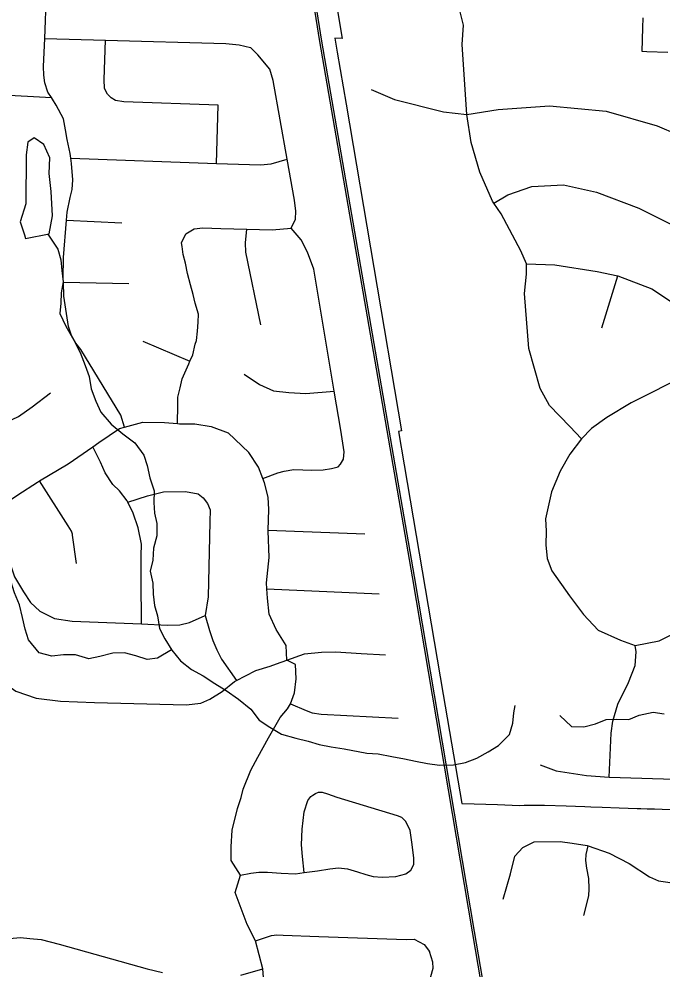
# Model space of a CAD drawing. Extents: x 114604 to 551442, y 316898 to 567001.
# Drawn here: x 187258 to 190394, y 444314 to 448940 of the extents above; entities that cross this region are included whole.
import ezdxf

# ---------------------------------------------------------------- set-up
doc = ezdxf.new("R2010")
doc.units = 0
for name, color, linetype in [('GE_P_Alignment_1000_Bearings', 7, 'Continuous'), ('GE_P_Alignment_1000_Cardinal_Points', 7, 'Continuous'), ('GE_P_Alignment_100_Cardinal_Points', 7, 'Continuous'), ('GE_P_Alignment_100_Stations', 7, 'Continuous'), ('MT_X_Edge_Line', 7, 'Continuous'), ('PM_P_Cells', 7, 'Continuous')]:
    doc.layers.add(name, color=color, linetype=linetype)

msp = doc.modelspace()

# ---------------------------------------------------------------- linework, layer by layer
at = {"layer": 'GE_P_Alignment_1000_Bearings'}
for points in [[(189663.2, 443344.3), (189466, 444500.3), (189173.6, 446226.9), (188722.9, 448830.9), (188626.5, 449432.6), (188550.3, 449887.2), (188517.5, 450054.7), (188500.3, 450127.5), (188485.8, 450185.7), (188470.8, 450241.9), (188446.3, 450323.3), (188411.5, 450425.8), (188362.2, 450551.5), (188334, 450617.8), (188305.8, 450678.8), (188242.7, 450803.4), (188224, 450839.4), (188186.5, 450905.6), (188132.8, 450991.6), (188114.8, 451019.6), (188083.9, 451063.9)], [(189673.1, 443345.9), (189476, 444502), (189183.6, 446228.5), (188732.9, 448832.5), (188636.4, 449434.2), (188560.2, 449889), (188527.4, 450056.8), (188510.1, 450129.8), (188495.5, 450188.2), (188480.5, 450244.6), (188455.9, 450326.4), (188421, 450429.3), (188371.5, 450555.3), (188343.2, 450621.8), (188314.9, 450683.1), (188251.6, 450807.9), (188232.9, 450844.2), (188195.1, 450910.7), (188141.3, 450996.9), (188123.2, 451025.2), (188091.9, 451069.9)]]:
    msp.add_lwpolyline(points, dxfattribs=at)
at = {"layer": 'GE_P_Alignment_1000_Cardinal_Points'}
msp.add_line((190095, 447437.6), (190173.8, 447690.6), dxfattribs=at)
for points in [[(189996.2, 446897.9), (189940, 446958), (189841.7, 447060.1), (189795.5, 447142.3), (189741.1, 447336.8), (189718.5, 447605.5), (189728.3, 447699.8), (189728.2, 447749.9), (189702, 447812.1), (189605.6, 447992.4), (189570.3, 448044.4), (189563.4, 448054.6), (189501.1, 448194.9), (189458.8, 448339.2), (189439.2, 448476.6), (189415.7, 448816.5), (189421.5, 448910.2), (189404.3, 448981.8)], [(188972.1, 448597.2), (189086.2, 448549.2), (189324.4, 448489.4), (189439.2, 448476.6), (189590.5, 448499.9), (189840.5, 448518.3), (190116.7, 448492.7), (190364.9, 448420.9), (190464.3, 448379.2), (190611.2, 448311), (190747.4, 448228.9), (190873.6, 448164.9), (191011.8, 448121.1), (191167.9, 448095.2), (191255.9, 448093.4), (191333.5, 448098)], [(189570.3, 448044.4), (189637.4, 448084.8), (189755.4, 448125), (189909.4, 448133.3), (190069.5, 448097.5), (190275.8, 448019.5), (190612.2, 447851.6), (190758.5, 447759.6), (190878.7, 447679.6), (190954.9, 447609.5), (191037.2, 447515.6)], [(189728.2, 447749.9), (189866.2, 447744.1), (190072.4, 447712.3), (190173.8, 447690.6), (190338.6, 447628.5), (190482.9, 447532.5), (190589.2, 447430.3), (190635.3, 447368.2), (190680.3, 447292.3)], [(190513.6, 447211.6), (190237.8, 447072.7), (190119.9, 447002.4), (190046.1, 446948.1), (189996.2, 446897.9)], [(189996.2, 446897.9), (189940.3, 446823.6), (189892.5, 446741.2), (189850.7, 446640.9), (189820.9, 446508.5), (189825.1, 446448.3), (189823.2, 446382.1), (189829.4, 446315.9), (189851.5, 446255.7), (189937.8, 446133.5), (190006, 446043.4), (190078.2, 445967.3), (190186.4, 445919.3), (190258.5, 445893.3), (190374.4, 445915.6), (190472.3, 445963.9)], [(190131.2, 445252), (190141.1, 445466.6), (190149, 445524.7), (190172.9, 445606.9), (190224.8, 445713.2), (190258.7, 445795.4), (190262.7, 445861.5), (190258.5, 445893.3)], [(189795.4, 445312.2), (189873.4, 445282.1), (190021.3, 445260), (190131.2, 445252), (190500.8, 445240.2), (190736.8, 445228.1), (190826.7, 445242.2), (190924.7, 445282.3), (191024.5, 445362.5), (191146.4, 445476.8), (191232.3, 445527), (191336.2, 445549), (191460.1, 445557.1), (191638, 445553.1), (191807.9, 445541.1), (191929.8, 445533.2), (192003.7, 445551.3), (192069.7, 445583.4), (192125.6, 445629.5), (192162.4, 445678.9)]]:
    msp.add_lwpolyline(points, dxfattribs=at)
at = {"layer": 'GE_P_Alignment_100_Cardinal_Points'}
for p, q in [((187489.9, 447961.9), (187758.8, 447948.8)), ((187473.7, 447660.9), (187793.3, 447653.9)), ((187861.4, 447373.9), (188090.4, 447276.4)), ((188470.7, 446454.5), (188942.1, 446435.1)), ((188464.9, 446168), (189010.9, 446144))]:
    msp.add_line(p, q, dxfattribs=at)
for points in [[(187771.1, 446955.1), (187753.7, 447013), (187558.7, 447333.1), (187534.1, 447364), (187513.3, 447401.3), (187499.1, 447444.8), (187489.1, 447507.5), (187475.5, 447592.8), (187473.7, 447660.9), (187473.2, 447678.6), (187475, 447780.1), (187489.9, 447961.9), (187493.1, 448001.5), (187506.6, 448072.1), (187516, 448111.1), (187519.2, 448157.8), (187513.7, 448236.7), (187510.5, 448263.4), (187507.7, 448286.8), (187492.9, 448354.2), (187484.8, 448401.9), (187474.4, 448455.2), (187438.9, 448521.5), (187420.7, 448550.7), (187415.8, 448558.4), (187398.8, 448585.1), (187384.1, 448630.5), (187379, 448666.6), (187377.7, 448709.5), (187383.3, 448845.3), (187392.5, 449068.5)], [(187383.3, 448845.3), (187679.7, 448837.1), (188264.3, 448820.5), (188329.8, 448815.6), (188385.6, 448801.1), (188421.3, 448765.7)], [(188220, 448238.2), (188227.5, 448521.2), (187768.3, 448537.2), (187728.1, 448544), (187706.4, 448556.9), (187688.7, 448574.6), (187674, 448602.7), (187672.6, 448645.6), (187679.7, 448837.1)], [(188582.6, 447922.1), (188603.5, 447967.5), (188606.4, 448005.2), (188600, 448059.3), (188564.2, 448258.1), (188495.2, 448640.8), (188478.5, 448696.9), (188421.3, 448765.7)], [(186256.7, 448554.3), (186325.1, 448585), (186356.9, 448602.6), (186402.8, 448615), (186428.4, 448614), (186479.7, 448612), (186698, 448599.5), (187149.6, 448573.6), (187415.8, 448558.4)], [(187510.5, 448263.4), (188220, 448238.2), (188434.5, 448230.6), (188485.6, 448235.3), (188564.2, 448258.1)], [(188030, 446972.1), (188031.6, 447062.4), (188031.5, 447101.2), (188043.1, 447145.6), (188052.2, 447190.5), (188066.1, 447218.8), (188084.5, 447262.8), (188090.4, 447276.4), (188103.9, 447307.3), (188115.7, 447359.1), (188122.2, 447375.7), (188126.4, 447422.3), (188130, 447465.5), (188132, 447504.8), (188115.7, 447558.3), (188106.4, 447599.6), (188092.4, 447648), (188078.1, 447702.5), (188068.6, 447753.2), (188057.8, 447794.5), (188052.3, 447833.1), (188049.6, 447852.2), (188069.9, 447895.1)], [(188069.9, 447895.1), (188110.8, 447919.7), (188153, 447925.3), (188240.3, 447921.9), (188367.6, 447918.5), (188490, 447915.3), (188582.6, 447922.1)], [(188435.3, 447452.9), (188363, 447806.3), (188361.2, 447852.3), (188367.6, 447918.5)], [(188445.3, 446705), (188517.6, 446732.4), (188548.6, 446741.4), (188596.7, 446748.8), (188683.1, 446746.4), (188739.4, 446746.9), (188779.6, 446753.1), (188811.6, 446762.1), (188822.9, 446774.1), (188838.1, 446798.3), (188841.4, 446834), (188824.6, 446939.4), (188792.8, 447130.1), (188694.2, 447723.3), (188662.2, 447806.5), (188631.4, 447866.1), (188582.6, 447922.1)], [(188354.3, 447213.4), (188428.9, 447162.3), (188496.9, 447130.8), (188571.2, 447123.5), (188653.9, 447117.8), (188792.8, 447130.1)], [(187091.7, 446925.1), (187168.7, 446966.8), (187255.2, 447007.3), (187322.6, 447053.6), (187411, 447121.4)], [(186640.5, 446410.6), (186756.3, 446432.7), (186890.7, 446461.1), (186897.7, 446462.9), (187010.3, 446490.7), (187104.8, 446535.8), (187118.4, 446543.8), (187221.5, 446604.8), (187252.9, 446625.3), (187348, 446687.3), (187357.3, 446692.9), (187497, 446775.9), (187616.6, 446859.4), (187646.5, 446880.3), (187747.8, 446949), (187771.1, 446955.1), (187861.1, 446978.8), (187965.7, 446977.1), (188030, 446972.1), (188039.1, 446971.4), (188114.1, 446971), (188194.1, 446957.5), (188276, 446928), (188376.3, 446830.9)], [(187854.2, 445997.4), (187853.4, 446213), (187852.8, 446329.1), (187854.3, 446385.3), (187838.1, 446465.3), (187814.5, 446537.1), (187787.2, 446589.4), (187783.7, 446596.2), (187747.9, 446645.1), (187715.5, 446675.5), (187676.6, 446732.5), (187655.4, 446785.3), (187616.6, 446859.4)], [(188452, 444234.8), (188444.4, 444320.4), (188410, 444455.1), (188369.6, 444535.4), (188310.5, 444690.5), (188336.2, 444774.8), (188290.1, 444846.9), (188291.6, 444913.1), (188295.1, 444993.7), (188322.3, 445099.3), (188339.2, 445153.4), (188349.2, 445193.3), (188387.3, 445286.9), (188421.4, 445349.3), (188472, 445443.9), (188528.7, 445542.7), (188564.4, 445585.1), (188579.3, 445608.3), (188598.6, 445662.9), (188608, 445729.8), (188603.7, 445799.8), (188561.9, 445821.7), (188559.1, 445892.4), (188510.5, 445970.2), (188476.6, 446044.9), (188467.7, 446122.6), (188464.9, 446168), (188463, 446197.6), (188476.5, 446320.1), (188470.5, 446450.5), (188470.7, 446454.5), (188474.4, 446554), (188470.7, 446613.5), (188453.5, 446684), (188445.3, 446705), (188423.7, 446760.1), (188376.3, 446830.9)], [(187537.2, 446290.9), (187518.2, 446429.2), (187517.8, 446433.7), (187513.5, 446449.4), (187497.2, 446475.5), (187357.3, 446692.9)], [(187787.2, 446589.4), (187883.8, 446621.1), (187961, 446639.6), (188069.3, 446641.8), (188130.1, 446630.6), (188155.1, 446611.5), (188175.3, 446583.7), (188188, 446553.3), (188187.3, 446495), (188178.2, 446129.8), (188164.9, 446038.2), (188185.9, 445965.6), (188202.4, 445916.5), (188221.4, 445871.3), (188244.4, 445825.5), (188316.6, 445722)], [(187118.4, 446543.8), (187208, 446309), (187235.6, 446227.1), (187280.2, 446153.4), (187313.4, 446101.1), (187359.7, 446059.6), (187431, 446023.6), (187517.5, 446011.3), (187854.2, 445997.4), (187978.5, 445992.2), (188040.3, 445993.9), (188087.6, 446005.3), (188164.9, 446038.2)], [(186726.3, 445928.3), (186826.7, 445946.6), (186887.5, 445943.5), (186933.5, 445933.2), (186942.6, 445931.2), (187010.8, 445901.4), (187060.5, 445864.4), (187104.8, 445791.3), (187114.4, 445781), (187168.2, 445724.3), (187242.9, 445669.8), (187342.2, 445635.7), (187460.1, 445621.2), (187625.8, 445615.7), (188072.2, 445603.4), (188143.9, 445612.8), (188187.2, 445630.9), (188246.5, 445668.8), (188307.3, 445717.1), (188316.6, 445722), (188359.9, 445745.3), (188410.4, 445771), (188481.1, 445792.5), (188511.4, 445803.4)], [(188511.4, 445803.4), (188561.9, 445821.7), (188647.8, 445852.7), (188730.3, 445860.2), (188800.2, 445861.8), (188924.3, 445854.1), (189042.4, 445847.6)], [(188579.3, 445608.3), (188656.2, 445576.2), (188686.1, 445565.5), (188729.4, 445558.1), (189104.7, 445539.3)], [(188646.8, 444787.8), (188638.5, 444865.4), (188633.9, 444923.3), (188636.2, 444999.3), (188645.8, 445083.6), (188663.5, 445139.2), (188679.1, 445157.8), (188689.2, 445164.1), (188701.4, 445173.1), (188716.4, 445179.1), (188733.9, 445179), (188759.8, 445171.6), (188805.7, 445155.3), (189098.8, 445064.9), (189120.8, 445056.8), (189141.1, 445037)], [(188336.2, 444774.8), (188386.5, 444785.5), (188425.8, 444790), (188467.6, 444789.5), (188533.7, 444785.6), (188603.6, 444781.5), (188646.8, 444787.8), (188711.6, 444796.7), (188771.6, 444806.8), (188812.8, 444810.3), (188857.4, 444806.7), (188905.3, 444792.2), (188947.4, 444778), (188982, 444769.2), (189025.6, 444765.6), (189093, 444768.5), (189140.6, 444782.3), (189165.9, 444800.3), (189180.1, 444827.8), (189180.9, 444859), (189170.5, 444935.7), (189162, 444991.9), (189141.1, 445037)], [(189614.7, 444658.6), (189651.3, 444781.3), (189672.3, 444867.7), (189711.8, 444910.2), (189765.5, 444936.9), (189893.5, 444938.4), (189950.8, 444930.3), (190023.7, 444919.9), (190028.6, 444918.3), (190132.2, 444883.1), (190228.8, 444832.2), (190327.5, 444767.2), (190371.8, 444747.7), (190471.9, 444732.8)], [(190008.2, 444579.2), (190032, 444674.5), (190034, 444709.5), (190031.8, 444758.4), (190022, 444808.8), (190017.2, 444846.1), (190018.8, 444875.4), (190028.6, 444918.3)], [(187212.1, 444466.8), (187264.9, 444471.5), (187310.5, 444467.8), (187365.7, 444461.7), (187453.2, 444439), (187882.1, 444319.2), (187956.2, 444302.2)], [(188410, 444455.1), (188486.5, 444481), (188514, 444485.2), (188544.1, 444483.4), (188718.2, 444477.1), (189143.2, 444463), (189182.2, 444463.6), (189206.9, 444451.4), (189230.5, 444437.3), (189255.9, 444404.6)], [(188362.6, 443867.4), (188427.5, 443858.7), (188464.7, 443862.4), (188513.1, 443874.2), (188572.9, 443880.4), (188606.1, 443882.4), (188663.2, 443881.1), (188686.9, 443880.6), (188849.4, 443875.9), (188948.7, 443874), (188957.6, 443876.1), (188976.3, 443880.2), (189009.6, 443900.7), (189035, 443919.7), (189065.2, 443955), (189099.2, 444004.8), (189135.1, 444054.4), (189179, 444127.9), (189246.8, 444241.1), (189263.7, 444282.1), (189273.8, 444322.5), (189272.5, 444351.9), (189255.9, 444404.6)], [(188337.4, 444288.6), (188444.4, 444320.4)]]:
    msp.add_lwpolyline(points, dxfattribs=at)
at = {"layer": 'GE_P_Alignment_100_Stations'}
for points in [[(188805.8, 448999.8), (188831.3, 448846.2), (188796, 448847.5), (188807.5, 448779.6), (188850.6, 448525.9), (189120.5, 446937.1), (189105.2, 446934.1), (189133, 446771.1), (189323.5, 445653.8), (189414.5, 445124.7), (189474.1, 445122.5), (189587.5, 445118.4), (189695.6, 445114.4), (189717.3, 445115.4), (189816.8, 445115.5), (189921.6, 445112), (190012.8, 445108.9), (190042.6, 445107.9), (190096.6, 445106.1), (190180.1, 445103.3), (190267.2, 445100.4), (190285.7, 445099.8), (190317, 445098.7), (190352, 445097.5), (190465.2, 445093.7)], [(190417.4, 448777.6), (190314.1, 448781.3), (190292.1, 448782.1), (190295.5, 448897.6), (190297.6, 448946.4)]]:
    msp.add_lwpolyline(points, dxfattribs=at)
at = {"layer": 'MT_X_Edge_Line'}
for points in [[(187404.7, 447894.9), (187420.5, 447983.1), (187414.3, 448101.3), (187404.2, 448189.5), (187408.1, 448265.7), (187378, 448329.8), (187332, 448361.8), (187300.1, 448341.8), (187292.2, 448279.7), (187290.6, 448041.2), (187262.7, 447953), (187284.8, 447890.9), (187288.8, 447872.8)], [(187288.8, 447872.8), (187404.7, 447894.9)]]:
    msp.add_lwpolyline(points, dxfattribs=at)
at = {"layer": 'PM_P_Cells'}
for points in [[(187398.8, 447893.8), (187446.8, 447820.8), (187460.8, 447768.7), (187466.9, 447716.6), (187473, 447662.5), (187463.1, 447608.3), (187461.2, 447558.2), (187457.3, 447508.1), (187485.3, 447446), (187525.4, 447377.9), (187555.5, 447317.8), (187579.6, 447255.6), (187599.6, 447201.5), (187609.7, 447141.4), (187631.8, 447081.3), (187655.8, 447027.2), (187705.9, 446969.1), (187763.9, 446923), (187821.9, 446878.9), (187866, 446818.8), (187882, 446768.7), (187894.1, 446708.6), (187916.2, 446644.5), (187914.3, 446588.3), (187918.4, 446536.3), (187928.4, 446486.2), (187928.5, 446426), (187912.7, 446365.9), (187908.8, 446307.8), (187896.1, 446254.4)], [(188001, 445871.6), (187931.5, 445830.8), (187881.4, 445825.2), (187827.5, 445841.7), (187771.6, 445856.2), (187715.5, 445854.6), (187651.4, 445839.1), (187597.3, 445827.5), (187533.4, 445848), (187475.3, 445846.5), (187417.3, 445840.9), (187355.3, 445857.5), (187303.7, 445920.1), (187288, 445972.4), (187274.3, 446028.6), (187260.7, 446090.9), (187235.1, 446149.3), (187217.4, 446205.6), (187195.7, 446257.9), (187185.8, 446278)], [(187896.1, 446254.4), (187909.7, 446196.1), (187911.4, 446141.9), (187917.1, 446087.7), (187932.8, 446037.4), (187942.4, 445975.2), (187968.1, 445924.8), (188001.8, 445870.4), (188043.5, 445817.9), (188097.2, 445775.4), (188155.1, 445744.8), (188210.9, 445708.3), (188266.7, 445673.7), (188326.5, 445631.1), (188386.2, 445582.5), (188427.9, 445530), (188479.7, 445495.5), (188535.6, 445461), (188605.5, 445442.4), (188665.4, 445427.8), (188719.3, 445411.4), (188777.3, 445398.9), (188841.3, 445390.3), (188951.2, 445369.4), (189007.2, 445365), (189073.2, 445352.4), (189135.1, 445341.9), (189189.1, 445329.4), (189247.1, 445318.9), (189305.1, 445310.4), (189373.1, 445311.9), (189431.2, 445323.5), (189487.4, 445345.1), (189541.6, 445374.8), (189591.8, 445406.5), (189646.2, 445460.2), (189662.5, 445514.2), (189666.8, 445564.3), (189673.1, 445600.4)], [(189890.9, 445552.5), (189948.6, 445497.9), (190008.6, 445497.4), (190064.7, 445511), (190116.9, 445532.7), (190166.9, 445534.3), (190226.9, 445531.8), (190277.1, 445553.5), (190345.2, 445569), (190399.2, 445560.6)]]:
    msp.add_lwpolyline(points, dxfattribs=at)

doc.saveas('drawing.dxf')
